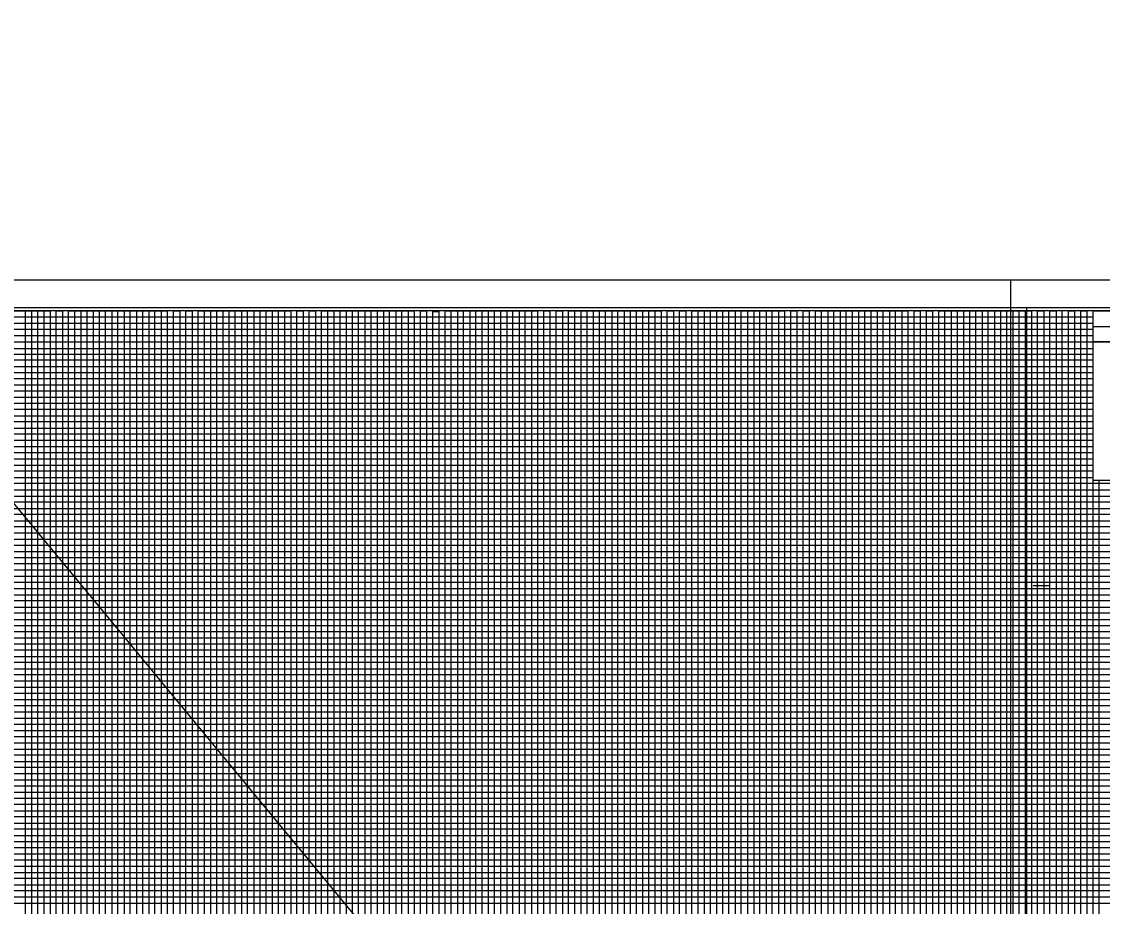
# Model space of a CAD drawing. Extents: x 2345490 to 2436403, y 465165 to 573888.
# Drawn here: x 2411277 to 2412153, y 523748 to 524465 of the extents above; entities that cross this region are included whole.
import ezdxf

# ---------------------------------------------------------------- set-up
doc = ezdxf.new("R2010")
doc.units = 0
for name, color, linetype in [('Old_Level_18', 7, 'Continuous'), ('Old_Level_40', 7, 'Continuous'), ('Old_Level_41', 7, 'Continuous'), ('Old_Level_42', 7, 'Continuous'), ('Old_Level_43', 7, 'Continuous'), ('Old_Level_50', 7, 'Continuous'), ('Old_Level_51', 7, 'Continuous'), ('Old_Level_62', 7, 'Continuous')]:
    doc.layers.add(name, color=color, linetype=linetype)

msp = doc.modelspace()

# ---------------------------------------------------------------- linework, layer by layer
at = {"layer": 'Old_Level_18'}
msp.add_lwpolyline([(2412345.325, 524230.9495), (2410845.325, 524230.9495), (2410845.325, 523180.9495), (2412345.325, 523180.9495)], close=True, dxfattribs=at)
at = {"layer": 'Old_Level_40'}
msp.add_line((2412145.275, 524218.3995), (2412345.325, 524218.3995), dxfattribs=at)
for points in [[(2412145.275, 524230.9495), (2412345.325, 524230.9495), (2412345.325, 524205.8995), (2412145.275, 524205.8995)], [(2412145.275, 524205.8995), (2412245.325, 524205.8995), (2412245.325, 524093.3995), (2412145.275, 524093.3995)]]:
    msp.add_lwpolyline(points, close=True, dxfattribs=at)
at = {"layer": 'Old_Level_41'}
msp.add_line((2412096.825, 524008.4495), (2412109.325, 524008.4495), dxfattribs=at)
for points in [[(2411245.325, 524230.9495), (2411295.325, 524230.9495), (2411295.325, 523205.9495)], [(2411320.325, 523205.9495), (2411320.325, 524230.9495), (2411370.325, 524230.9495), (2411370.325, 523205.9495)], [(2411345.325, 523205.9495), (2411345.325, 524230.9495), (2411395.325, 524230.9495), (2411395.325, 523205.9495)], [(2411420.325, 523205.9495), (2411420.325, 524230.9495), (2411470.325, 524230.9495), (2411470.325, 523205.9495)], [(2411445.325, 523205.9495), (2411445.325, 524230.9495), (2411495.325, 524230.9495), (2411495.325, 523205.9495)], [(2411520.325, 523205.9495), (2411520.325, 524230.9495), (2411570.325, 524230.9495), (2411570.325, 523205.9495)], [(2411545.325, 523205.9495), (2411545.325, 524230.9495), (2411595.325, 524230.9495), (2411595.325, 523205.9495)], [(2411620.325, 523205.9495), (2411620.325, 524230.9495), (2411670.325, 524230.9495), (2411670.325, 523205.9495)], [(2411645.325, 523205.9495), (2411645.325, 524230.9495), (2411695.325, 524230.9495), (2411695.325, 523205.9495)], [(2411720.325, 523205.9495), (2411720.325, 524230.9495), (2411770.325, 524230.9495), (2411770.325, 523205.9495)], [(2411745.325, 523205.9495), (2411745.325, 524230.9495), (2411795.325, 524230.9495), (2411795.325, 523205.9495)], [(2411820.325, 523205.9495), (2411820.325, 524230.9495), (2411870.325, 524230.9495), (2411870.325, 523205.9495)], [(2411845.325, 523205.9495), (2411845.325, 524230.9495), (2411895.325, 524230.9495), (2411895.325, 523205.9495)], [(2411920.325, 523205.9495), (2411920.325, 524230.9495), (2411970.325, 524230.9495), (2411970.325, 523205.9495)], [(2411945.325, 523205.9495), (2411945.325, 524230.9495), (2411995.325, 524230.9495), (2411995.325, 523205.9495)], [(2412020.325, 523205.9495), (2412020.325, 524230.9495), (2412070.325, 524230.9495), (2412070.325, 523205.9495)], [(2412045.325, 523205.9495), (2412045.325, 524230.9495), (2412095.325, 524230.9495), (2412095.325, 523205.9495)], [(2412120.325, 523205.9495), (2412120.325, 524230.9495)], [(2412145.325, 523205.9495), (2412145.325, 524230.9495), (2412171.625, 524230.9495)], [(2410845.325, 524180.9495), (2412145.275, 524180.9495)], [(2412145.275, 524130.9495), (2410845.325, 524130.9495), (2410845.325, 524080.8995), (2412345.325, 524080.8995)], [(2412345.325, 524055.9495), (2410845.325, 524055.9495), (2410845.325, 524105.9495), (2412145.275, 524105.9495)], [(2412345.325, 524030.9495), (2410845.325, 524030.9495), (2410845.325, 523980.9495), (2412345.325, 523980.9495)], [(2412345.325, 523955.9495), (2410845.325, 523955.9495), (2410845.325, 524005.9495), (2412345.325, 524005.9495)], [(2412345.325, 523930.9495), (2410845.325, 523930.9495), (2410845.325, 523880.9495), (2412345.325, 523880.9495)], [(2412345.325, 523830.9495), (2410845.325, 523830.9495), (2410845.325, 523780.9495), (2412345.325, 523780.9495)]]:
    msp.add_lwpolyline(points, dxfattribs=at)
at = {"layer": 'Old_Level_42'}
for points in [[(2412145.275, 524155.9495), (2410845.425, 524155.9495), (2410845.425, 524205.8995), (2412145.275, 524205.8995)], [(2412345.325, 523855.9495), (2410845.325, 523855.9495), (2410845.325, 523905.9495), (2412345.325, 523905.9495)], [(2412345.325, 523755.9495), (2410845.325, 523755.9495), (2410845.325, 523805.9495), (2412345.325, 523805.9495)]]:
    msp.add_lwpolyline(points, dxfattribs=at)
at = {"layer": 'Old_Level_43'}
for p, q in [((2412295.325, 524050.9495), (2410895.325, 524050.9495)), ((2410895.325, 524045.9495), (2412295.325, 524045.9495)), ((2412295.325, 524025.9495), (2410895.325, 524025.9495))]:
    msp.add_line(p, q, dxfattribs=at)
for points in [[(2412145.275, 524225.9495), (2410895.325, 524225.9495), (2410895.325, 524220.9495), (2412145.275, 524220.9495)], [(2411280.325, 523205.9495), (2411280.325, 524230.9495), (2411285.325, 524230.9495), (2411285.325, 523205.9495)], [(2411290.325, 523205.9495), (2411290.325, 524230.9495), (2411300.325, 524230.9495), (2411300.325, 523205.9495)], [(2411305.325, 523205.9495), (2411305.325, 524230.9495), (2411310.325, 524230.9495), (2411310.325, 523205.9495)], [(2411315.325, 523205.9495), (2411315.325, 524230.9495), (2411325.325, 524230.9495), (2411325.325, 523205.9495)], [(2411330.325, 523205.9495), (2411330.325, 524230.9495), (2411335.325, 524230.9495), (2411335.325, 523205.9495)], [(2411340.325, 523205.9495), (2411340.325, 524230.9495), (2411350.325, 524230.9495), (2411350.325, 523205.9495)], [(2411355.325, 523205.9495), (2411355.325, 524230.9495), (2411360.325, 524230.9495), (2411360.325, 523205.9495)], [(2411365.325, 523205.9495), (2411365.325, 524230.9495), (2411375.325, 524230.9495), (2411375.325, 523205.9495)], [(2411380.325, 524230.9495), (2411380.325, 523205.9495), (2411385.325, 523205.9495), (2411385.325, 524230.9495), (2411390.325, 524230.9495), (2411390.325, 523205.9495), (2411400.325, 523205.9495), (2411400.325, 524230.9495), (2411405.325, 524230.9495), (2411405.325, 523205.9495), (2411410.325, 523205.9495), (2411410.325, 524230.9495), (2411415.325, 524230.9495), (2411415.325, 523205.9495)], [(2411425.325, 523205.9495), (2411425.325, 524230.9495), (2411430.325, 524230.9495), (2411430.325, 523205.9495)], [(2411435.325, 523205.9495), (2411435.325, 524230.9495), (2411440.325, 524230.9495), (2411440.325, 523205.9495)], [(2411450.325, 523205.9495), (2411450.325, 524230.9495), (2411455.325, 524230.9495), (2411455.325, 523205.9495)], [(2411460.325, 523205.9495), (2411460.325, 524230.9495), (2411465.325, 524230.9495), (2411465.325, 523205.9495)], [(2411475.325, 523205.9495), (2411475.325, 524230.9495), (2411480.325, 524230.9495), (2411480.325, 523205.9495)], [(2411485.325, 523205.9495), (2411485.325, 524230.9495), (2411490.325, 524230.9495), (2411490.325, 523205.9495)], [(2411500.325, 523205.9495), (2411500.325, 524230.9495), (2411505.325, 524230.9495), (2411505.325, 523205.9495)], [(2411510.325, 523205.9495), (2411510.325, 524230.9495), (2411515.325, 524230.9495), (2411515.325, 523205.9495)], [(2411525.325, 523205.9495), (2411525.325, 524230.9495), (2411530.325, 524230.9495), (2411530.325, 523205.9495)], [(2411535.325, 523205.9495), (2411535.325, 524230.9495), (2411540.325, 524230.9495), (2411540.325, 523205.9495)], [(2411550.325, 523205.9495), (2411550.325, 524230.9495), (2411555.325, 524230.9495), (2411555.325, 523205.9495)], [(2411560.325, 523205.9495), (2411560.325, 524230.9495), (2411565.325, 524230.9495), (2411565.325, 523205.9495)], [(2411575.325, 523205.9495), (2411575.325, 524230.9495), (2411580.325, 524230.9495), (2411580.325, 523205.9495)], [(2411585.325, 523205.9495), (2411585.325, 524230.9495), (2411590.325, 524230.9495), (2411590.325, 523205.9495)], [(2411600.325, 523205.9495), (2411600.325, 524230.9495), (2411605.325, 524230.9495), (2411605.325, 523205.9495)], [(2411610.325, 523205.9495), (2411610.325, 524230.3495), (2411615.325, 524230.3495), (2411615.325, 523205.9495)], [(2411625.325, 523205.9495), (2411625.325, 524230.9495), (2411630.325, 524230.9495), (2411630.325, 523205.9495)], [(2411635.325, 523205.9495), (2411635.325, 524230.9495), (2411640.325, 524230.9495), (2411640.325, 523205.9495)], [(2411650.325, 523205.9495), (2411650.325, 524230.9495), (2411655.325, 524230.9495), (2411655.325, 523205.9495)], [(2411660.325, 523205.9495), (2411660.325, 524230.9495), (2411665.325, 524230.9495), (2411665.325, 523205.9495)], [(2411675.325, 523205.9495), (2411675.325, 524230.9495), (2411680.325, 524230.9495), (2411680.325, 523205.9495)], [(2411685.325, 523205.9495), (2411685.325, 524230.9495), (2411690.325, 524230.9495), (2411690.325, 523205.9495)], [(2411700.325, 523205.9495), (2411700.325, 524230.9495), (2411705.325, 524230.9495), (2411705.325, 523205.9495)], [(2411710.325, 523205.9495), (2411710.325, 524230.9495), (2411715.325, 524230.9495), (2411715.325, 523205.9495)], [(2411725.325, 523205.9495), (2411725.325, 524230.9495), (2411730.325, 524230.9495), (2411730.325, 523205.9495)], [(2411735.325, 523205.9495), (2411735.325, 524230.9495), (2411740.325, 524230.9495), (2411740.325, 523205.9495)], [(2411750.325, 523205.9495), (2411750.325, 524230.9495), (2411755.325, 524230.9495), (2411755.325, 523205.9495)], [(2411760.325, 523205.9495), (2411760.325, 524230.9495), (2411765.325, 524230.9495), (2411765.325, 523205.9495)], [(2411775.325, 523205.9495), (2411775.325, 524230.9495), (2411780.325, 524230.9495), (2411780.325, 523205.9495)], [(2411785.325, 523205.9495), (2411785.325, 524230.9495), (2411790.325, 524230.9495), (2411790.325, 523205.9495)], [(2411800.325, 523205.9495), (2411800.325, 524230.9495), (2411805.325, 524230.9495), (2411805.325, 523205.9495)], [(2411810.325, 523205.9495), (2411810.325, 524230.9495), (2411815.325, 524230.9495), (2411815.325, 523205.9495)], [(2411825.325, 523205.9495), (2411825.325, 524230.9495), (2411830.325, 524230.9495), (2411830.325, 523205.9495)], [(2411835.325, 523205.9495), (2411835.325, 524230.9495), (2411840.325, 524230.9495), (2411840.325, 523205.9495)], [(2411850.325, 523205.9495), (2411850.325, 524230.9495), (2411855.325, 524230.9495), (2411855.325, 523205.9495)], [(2411860.325, 523205.9495), (2411860.325, 524230.9495), (2411865.325, 524230.9495), (2411865.325, 523205.9495)], [(2411875.325, 523205.9495), (2411875.325, 524230.9495), (2411880.325, 524230.9495), (2411880.325, 523205.9495)], [(2411885.325, 523205.9495), (2411885.325, 524230.9495), (2411890.325, 524230.9495), (2411890.325, 523205.9495)], [(2411900.325, 523205.9495), (2411900.325, 524230.9495), (2411905.325, 524230.9495), (2411905.325, 523205.9495)], [(2411910.325, 523205.9495), (2411910.325, 524230.9495), (2411915.325, 524230.9495), (2411915.325, 523205.9495)], [(2411925.325, 523205.9495), (2411925.325, 524230.9495), (2411930.325, 524230.9495), (2411930.325, 523205.9495)], [(2411935.325, 523205.9495), (2411935.325, 524230.9495), (2411940.325, 524230.9495), (2411940.325, 523205.9495)], [(2411950.325, 523205.9495), (2411950.325, 524230.9495), (2411955.325, 524230.9495), (2411955.325, 523205.9495)], [(2411960.325, 523205.9495), (2411960.325, 524230.9495), (2411965.325, 524230.9495), (2411965.325, 523205.9495)], [(2411975.325, 523205.9495), (2411975.325, 524230.9495), (2411980.325, 524230.9495), (2411980.325, 523205.9495)], [(2411985.325, 523205.9495), (2411985.325, 524230.9495), (2411990.325, 524230.9495), (2411990.325, 523205.9495)], [(2412000.325, 523205.9495), (2412000.325, 524230.9495), (2412005.325, 524230.9495), (2412005.325, 523205.9495)], [(2412010.325, 523205.9495), (2412010.325, 524230.9495), (2412015.325, 524230.9495), (2412015.325, 523205.9495)], [(2412025.325, 523205.9495), (2412025.325, 524230.9495), (2412030.325, 524230.9495), (2412030.325, 523205.9495)], [(2412035.325, 523205.9495), (2412035.325, 524230.9495), (2412040.325, 524230.9495), (2412040.325, 523205.9495)], [(2412050.325, 523205.9495), (2412050.325, 524230.9495), (2412055.325, 524230.9495), (2412055.325, 523205.9495)], [(2412060.325, 523205.9495), (2412060.325, 524230.9495), (2412065.325, 524230.9495), (2412065.325, 523205.9495)], [(2412075.325, 523205.9495), (2412075.325, 524230.9495), (2412080.325, 524230.9495), (2412080.325, 523205.9495)], [(2412085.325, 523205.9495), (2412085.325, 524230.9495), (2412090.325, 524230.9495), (2412090.325, 523205.9495)], [(2412100.325, 523205.9495), (2412100.325, 524230.9495), (2412105.325, 524230.9495), (2412105.325, 523205.9495)], [(2412110.325, 523205.9495), (2412110.325, 524230.9495), (2412115.325, 524230.9495), (2412115.325, 523205.9495)], [(2412125.325, 523205.9495), (2412125.325, 524230.9495), (2412130.325, 524230.9495), (2412130.325, 523205.9495)], [(2412135.325, 523205.9495), (2412135.325, 524230.9495), (2412140.325, 524230.9495), (2412140.325, 523205.9495)], [(2412145.275, 524215.9495), (2410895.325, 524215.9495), (2410895.325, 524210.9495), (2412145.275, 524210.9495)], [(2412145.275, 524200.1995), (2410896.325, 524200.1995), (2410896.325, 524195.9495), (2412145.275, 524195.9495)], [(2412145.275, 524190.9495), (2410895.325, 524190.9495), (2410895.325, 524185.9495), (2412145.275, 524185.9495)], [(2412145.275, 524175.9495), (2410895.325, 524175.9495), (2410895.325, 524170.9495), (2412145.275, 524170.9495)], [(2412145.275, 524165.9495), (2410895.325, 524165.9495), (2410895.325, 524160.9495), (2412145.275, 524160.9495)], [(2412145.275, 524150.9495), (2410895.325, 524150.9495), (2410895.325, 524145.9495), (2412145.275, 524145.9495)], [(2412145.275, 524140.9495), (2410895.325, 524140.9495), (2410895.325, 524135.9495), (2412145.275, 524135.9495)], [(2412145.275, 524125.9495), (2410895.325, 524125.9495), (2410895.325, 524120.9495), (2412145.275, 524120.9495)], [(2412145.275, 524115.9495), (2410895.325, 524115.9495), (2410895.325, 524110.9495), (2412145.275, 524110.9495)], [(2412145.275, 524100.9495), (2410895.325, 524100.9495), (2410895.325, 524095.9495), (2412145.275, 524095.9495)], [(2412150.325, 523205.9495), (2412150.325, 524093.3995)], [(2412295.325, 524090.9495), (2410895.325, 524090.9495), (2410895.325, 524090.9495), (2410895.325, 524070.9495), (2412295.325, 524070.9495)], [(2410895.325, 524085.9495), (2412295.325, 524085.9495)], [(2412295.325, 524075.9495), (2410895.325, 524075.9495)], [(2412295.325, 524065.9495), (2410895.325, 524065.9495), (2410895.325, 524060.9495), (2412295.325, 524060.9495)], [(2412295.325, 524040.9495), (2410895.325, 524040.9495), (2410895.325, 524035.9495), (2412295.325, 524035.9495)], [(2412295.325, 524020.9495), (2410895.325, 524020.9495), (2410895.325, 524015.9495), (2412295.325, 524015.9495)], [(2412295.325, 524010.9495), (2410895.325, 524010.9495)], [(2410895.325, 524000.9495), (2412295.325, 524000.9495)], [(2412295.325, 523995.9495), (2410895.325, 523995.9495), (2410895.325, 523990.9495), (2412295.325, 523990.9495)], [(2412295.325, 523985.9495), (2410895.325, 523985.9495), (2410895.325, 523975.9495), (2412295.325, 523975.9495)], [(2412295.325, 523970.9495), (2410895.325, 523970.9495), (2410895.325, 523965.9495), (2412295.325, 523965.9495)], [(2412295.325, 523960.9495), (2410895.325, 523960.9495), (2410895.325, 523950.9495), (2412295.325, 523950.9495)], [(2412295.325, 523945.9495), (2410895.325, 523945.9495), (2410895.325, 523940.9495), (2412295.325, 523940.9495)], [(2412295.325, 523935.9495), (2410895.325, 523935.9495), (2410895.325, 523925.9495), (2412295.325, 523925.9495)], [(2412295.325, 523920.9495), (2410895.325, 523920.9495), (2410895.325, 523915.9495), (2412295.325, 523915.9495)], [(2412295.325, 523910.9495), (2410895.325, 523910.9495), (2410895.325, 523900.9495), (2412295.325, 523900.9495)], [(2412295.325, 523895.9495), (2410895.325, 523895.9495), (2410895.325, 523890.9495), (2412295.325, 523890.9495)], [(2412295.325, 523885.9495), (2410895.325, 523885.9495), (2410895.325, 523875.9495), (2412295.325, 523875.9495)], [(2412295.325, 523870.9495), (2410895.325, 523870.9495), (2410895.325, 523865.9495), (2412295.325, 523865.9495)], [(2412295.325, 523860.9495), (2410895.325, 523860.9495), (2410895.325, 523850.9495), (2412295.325, 523850.9495)], [(2412295.325, 523845.9495), (2410895.325, 523845.9495), (2410895.325, 523840.9495), (2412295.325, 523840.9495)], [(2412295.325, 523835.9495), (2410895.325, 523835.9495), (2410895.325, 523825.9495), (2412295.325, 523825.9495)], [(2412295.325, 523820.9495), (2410895.325, 523820.9495), (2410895.325, 523815.9495), (2412295.325, 523815.9495)], [(2412295.325, 523810.9495), (2410895.325, 523810.9495), (2410895.325, 523800.9495), (2412295.325, 523800.9495)], [(2412295.325, 523795.9495), (2410895.325, 523795.9495), (2410895.325, 523790.9495), (2412295.325, 523790.9495)], [(2412295.325, 523785.9495), (2410895.325, 523785.9495), (2410895.325, 523775.9495), (2412295.325, 523775.9495)], [(2412295.325, 523770.9495), (2410895.325, 523770.9495), (2410895.325, 523765.9495), (2412295.325, 523765.9495)], [(2412295.325, 523760.9495), (2410895.325, 523760.9495), (2410895.325, 523750.9495), (2412295.325, 523750.9495)]]:
    msp.add_lwpolyline(points, dxfattribs=at)
at = {"layer": 'Old_Level_50'}
for points in [[(2412357.825, 524233.4995), (2410691.325, 524233.4995), (2410691.325, 523178.3995), (2412357.825, 523178.3995)], [(2413757.825, 524233.4995), (2412091.325, 524233.4995), (2412091.325, 523178.3995), (2413757.825, 523178.3995)]]:
    msp.add_lwpolyline(points, close=True, dxfattribs=at)
at = {"layer": 'Old_Level_51'}
for points in [[(2412362.325, 524255.9495), (2410678.325, 524255.9495), (2410678.325, 523155.9495), (2412362.325, 523155.9495)], [(2413762.325, 524255.9495), (2412078.325, 524255.9495), (2412078.325, 523155.9495), (2413762.325, 523155.9495)]]:
    msp.add_lwpolyline(points, close=True, dxfattribs=at)
at = {"layer": 'Old_Level_62'}
msp.add_line((2411634.29674, 523636.10645), (2410433.44219, 525086.84544), dxfattribs=at)

doc.saveas('drawing.dxf')
